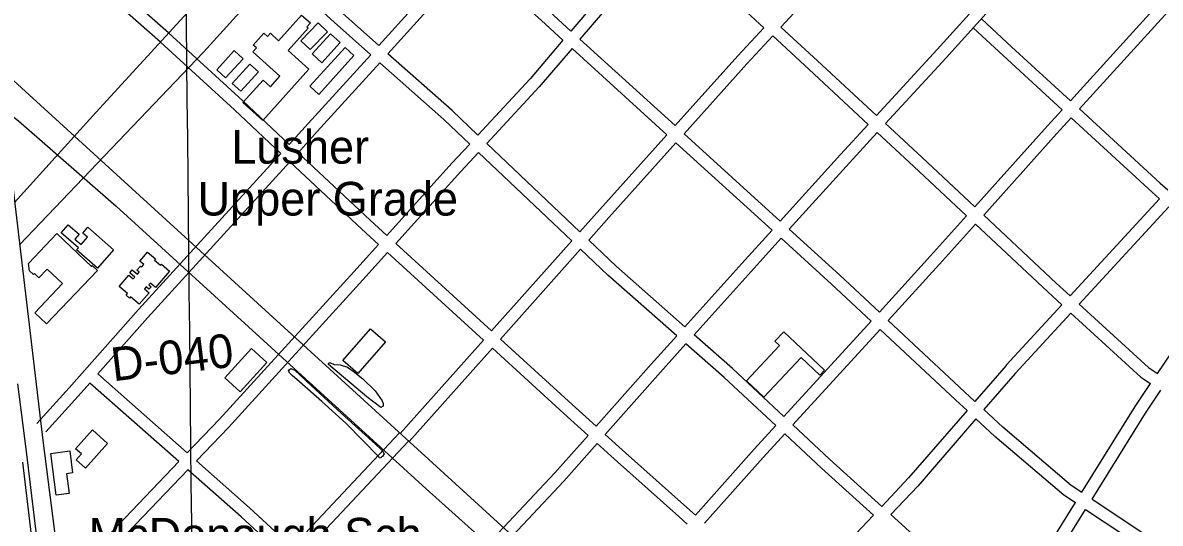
# Model space of a CAD drawing. Extents: x 3651524 to 3689615, y 505651 to 531377.
# Drawn here: x 3660475 to 3663276, y 525888 to 527122 of the extents above; entities that cross this region are included whole.
import ezdxf

# ---------------------------------------------------------------- set-up
doc = ezdxf.new("R2010")
doc.units = 0
for name, color, linetype in [('V-BLDG-IDEN', 7, 'Continuous'), ('V-BLDG-OTLN', 7, 'Continuous'), ('V-GRID-MAJR', 7, 'Continuous'), ('V-RAIL-TRAK', 7, 'Continuous'), ('V-RIVR-RANG-IDEN', 7, 'Continuous'), ('V-ROAD-CNTR', 7, 'Continuous'), ('V-SITE-VEGE', 7, 'Continuous')]:
    doc.layers.add(name, color=color, linetype=linetype)

msp = doc.modelspace()

# ---------------------------------------------------------------- linework, layer by layer
at = {"layer": 'V-BLDG-OTLN'}
for points in [[(3661066.03, 526881.248), (3661016.989, 526925.333), (3661066.352, 526980.247), (3661084.444, 526963.983), (3661107.832, 526989.999), (3661041.012, 527050.065), (3661049.937, 527059.994), (3661042.038, 527067.094), (3661068.394, 527096.415), (3661077.542, 527088.19), (3661084.497, 527095.93), (3661104.699, 527077.77), (3661161.363, 527140.806), (3661182.857, 527121.485), (3661173.942, 527111.568), (3661177.55, 527108.324), (3661128.32, 527053.557), (3661179.524, 527007.505)], [(3661224.757, 527099.932), (3661182.558, 527055.66), (3661159.757, 527077.393), (3661201.958, 527121.663)], [(3661256.091, 527072.968), (3661210.797, 527023.349), (3661186.955, 527045.113), (3661232.248, 527094.734)], [(3661017.098, 527033.374), (3660974.245, 526986.11), (3660952.455, 527005.869), (3660995.307, 527053.131)], [(3661290.344, 527041.15), (3661203.419, 526945.449), (3661181.599, 526965.265), (3661268.522, 527060.97)], [(3661054.939, 527000.892), (3661011.478, 526953.039), (3660990.578, 526972.022), (3661034.041, 527019.873)], [(3660586.643, 526624.028), (3660613.384, 526600.533), (3660603.047, 526588.767), (3660618.348, 526575.324), (3660634.075, 526593.224), (3660622.52, 526603.378), (3660635.037, 526617.626), (3660698.072, 526562.235), (3660658.351, 526517.032), (3660607.33, 526561.865), (3660611.741, 526566.884), (3660569.245, 526604.228)], [(3660558.882, 526602.221), (3660643.899, 526521.359), (3660645.717, 526523.268), (3660658.376, 526511.228), (3660533.211, 526379.632), (3660504.287, 526407.142), (3660572.53, 526478.892), (3660534.843, 526514.736), (3660514.4, 526493.246), (3660503.453, 526503.658), (3660501.18, 526501.271), (3660491.446, 526510.53), (3660488.431, 526528.151)], [(3660732.415, 526454.379), (3660712.06, 526471.859), (3660736.245, 526500.021), (3660746.692, 526491.051), (3660750.206, 526495.143), (3660738.148, 526505.498), (3660744.419, 526512.801), (3660757.139, 526501.875), (3660761.597, 526507.066), (3660755.662, 526512.164), (3660764.19, 526522.095), (3660767.078, 526519.614), (3660772.38, 526525.789), (3660762.855, 526533.971), (3660782.208, 526556.507), (3660801.625, 526539.834), (3660798.992, 526536.766), (3660813.889, 526523.973), (3660816.021, 526526.455), (3660835.635, 526509.61), (3660801.306, 526469.637), (3660788.836, 526480.346), (3660784.926, 526475.795), (3660790.564, 526470.954), (3660785.469, 526465.019), (3660778.518, 526470.987), (3660774.281, 526466.051), (3660785.629, 526456.307), (3660761.302, 526427.983), (3660740.048, 526446.235), (3660737.535, 526443.31), (3660729.12, 526450.544)], [(3661367.666, 526335.708), (3661299.57, 526257.212), (3661262.915, 526289.014), (3661331.031, 526367.491)], [(3662256.93, 526239.487), (3662338.404, 526326.072), (3662326.792, 526336.998), (3662348.777, 526360.364), (3662449.403, 526265.679), (3662437.515, 526253.047), (3662391.424, 526296.413), (3662299.852, 526199.098)], [(3660972.15, 526246.921), (3661038.098, 526318.962), (3661075.722, 526284.52), (3661009.774, 526212.482)], [(3660683.382, 526085.092), (3660629.174, 526024.062), (3660606.34, 526044.343), (3660619.351, 526058.989), (3660604.8, 526071.913), (3660646.002, 526118.297)], [(3660557.152, 525957.445), (3660543.623, 526060.406), (3660590.339, 526066.544), (3660597.479, 526012.218), (3660582.543, 526010.256), (3660588.932, 525961.62)]]:
    msp.add_lwpolyline(points, close=True, dxfattribs=at)
at = {"layer": 'V-GRID-MAJR'}
msp.add_spline([(3661045.474, 511119.283), (3660982.023, 517177.978), (3660918.553, 523238.605), (3660855.082, 529299.245), (3660855.062, 529301.164)], degree=3, dxfattribs=at)
at = {"layer": 'V-RAIL-TRAK'}
for points in [[(3660773.914, 523541.374), (3660768.47, 523734.547), (3660763.567, 523791.318), (3660750.161, 523901.38), (3660732.09, 524048.131), (3660707.913, 524250.494), (3660687.763, 524413.226), (3660668.602, 524565.31), (3660648.068, 524739.855), (3660626.777, 524904.969), (3660610.91, 525042.824), (3660596.891, 525151.716), (3660593.127, 525180.894), (3660583.909, 525252.322), (3660564.191, 525406.189), (3660544.745, 525575.402), (3660523.411, 525738.155), (3660505.39, 525887.858), (3660483.719, 526064.786), (3660462.458, 526231.67)], [(3660473.804, 526038.392), (3660495.435, 525859.102), (3660516.126, 525693.408), (3660543.551, 525474.457), (3660561.686, 525331.246), (3660576.497, 525200.494), (3660580.491, 525168.885), (3660583.749, 525143.092), (3660605.949, 524962.612), (3660626.661, 524798.1), (3660641.548, 524671.479), (3660667.185, 524485.035), (3660685.016, 524324.705), (3660700.79, 524181.538), (3660727.824, 523973.809), (3660746.329, 523818.194), (3660751.873, 523764.364), (3660755.14, 523715.298), (3660757.565, 523652.079)]]:
    msp.add_lwpolyline(points, dxfattribs=at)
at = {"layer": 'V-ROAD-CNTR'}
for points in [[(3660454.384, 526679.054), (3660654.935, 526900.868), (3661910.906, 528273.303), (3662512.079, 528937.931), (3662862.879, 529326.044)], [(3660466.746, 526574.572), (3660919.553, 527049.104), (3662112.611, 528364.963), (3662643.835, 528946.915), (3662989.293, 529327.404)], [(3660141.295, 529270.676), (3660140.146, 529257.885), (3660207.54, 528672.889), (3660264.536, 528198.301), (3660307.434, 527853.775), (3660381.584, 527230.666), (3660444.851, 526759.634), (3660523.843, 526091.959), (3660593.844, 525547.214), (3660619.118, 525319.853), (3660656.441, 525032.649), (3660719.252, 524520.83), (3660759.714, 524185.351), (3660783.113, 524013.914), (3660804.031, 523834.787), (3660814.113, 523733.801), (3660817.382, 523654.494), (3660819.82, 523527.387), (3660822.74, 523322.401), (3660825.188, 523004.512), (3660829.644, 522672.085), (3660834.768, 522247.179), (3660840.69, 521789.439), (3660851.979, 521389.387)], [(3661351.646, 527065.484), (3661261.754, 527145.327), (3660995.263, 527389.222), (3660776.459, 527585.121)], [(3661331.496, 527043.256), (3661241.664, 527123.045), (3660975.129, 527366.98), (3660797.063, 527526.407)], [(3662043.386, 527346.981), (3661940.87, 527238.282), (3661824.53, 527101.524)], [(3662065.395, 527326.593), (3661963.222, 527218.259), (3661846.744, 527081.337)], [(3662299.499, 527109.727), (3662065.395, 527326.592)], [(3662341.869, 527111.37), (3662558.192, 527345.418)], [(3660813.917, 527074.197), (3660556.416, 527301.539)], [(3660833.773, 527096.687), (3660592.893, 527309.353)], [(3661563.337, 527297.392), (3661439.622, 527162.531), (3661351.645, 527065.485)], [(3661824.53, 527101.523), (3661771.923, 527149.329), (3661605.876, 527299.384)], [(3661585.596, 527277.277), (3661461.788, 527142.317), (3661374.076, 527045.562)], [(3661805.081, 527078.661), (3661751.777, 527127.099), (3661585.596, 527277.276)], [(3662577.249, 526893.551), (3662726.642, 527055.682), (3662915.238, 527265.503)], [(3662599.274, 526873.182), (3662748.829, 527035.49), (3662937.55, 527245.449)], [(3663054.767, 526929.706), (3663273.384, 527170.293)], [(3662836.482, 527130.617), (3662909.717, 527062.918), (3663054.767, 526929.706)], [(3663076.863, 526909.412), (3663295.545, 527150.072)], [(3662081.109, 526868.361), (3662235.736, 527040.739), (3662299.499, 527109.727)], [(3662577.249, 526893.551), (3662431.51, 527028.332), (3662341.871, 527111.371)], [(3662816.153, 527108.555), (3662889.389, 527040.856), (3663034.593, 526907.503)], [(3661110.442, 526799.806), (3660995.902, 526907.127), (3660813.701, 527074.392)], [(3661130.651, 526821.981), (3661016.302, 526929.123), (3660833.989, 527096.492)], [(3661805.081, 527078.661), (3661724.203, 526983.587), (3661595.667, 526844.87)], [(3662081.111, 526868.362), (3661846.744, 527081.337)], [(3662103.312, 526848.185), (3662257.918, 527020.541), (3662321.507, 527089.339)], [(3662556.921, 526871.488), (3662411.132, 527006.316), (3662321.508, 527089.34)], [(3661331.495, 527043.258), (3661177.873, 526873.796), (3661130.651, 526821.981)], [(3661595.667, 526844.869), (3661531.885, 526905.394), (3661374.077, 527045.561)], [(3661827.295, 527058.475), (3661746.64, 526963.663), (3661617.43, 526824.218)], [(3662061.078, 526846.029), (3661827.295, 527058.474)], [(3663344.161, 524443.476), (3662896.215, 524797.415), (3661850.172, 525702.548), (3660405.103, 527021.233), (3660409.707, 527021.285)], [(3661353.926, 527023.334), (3661200.073, 526853.618), (3661152.546, 526801.468)], [(3661575.275, 526822.862), (3661511.593, 526883.292), (3661353.926, 527023.333)], [(3660424.509, 526911.081), (3660424.472, 526911.359), (3660464.142, 526879.962), (3660704.384, 526669.45), (3661468.044, 525973.317), (3661953.079, 525537.429), (3663053.119, 524600.942), (3663202.07, 524489.981)], [(3662998.654, 526867.953), (3663034.593, 526907.503)], [(3663076.863, 526909.412), (3663276.23, 526726.317), (3663294.845, 526709.831)], [(3662819.287, 526668.141), (3662689.352, 526789.877), (3662599.275, 526873.182)], [(3663020.856, 526847.777), (3663056.687, 526887.21)], [(3663056.687, 526887.21), (3663256.138, 526704.037), (3663274.517, 526687.761)], [(3661846.704, 526606.652), (3661895.696, 526661.665), (3662061.077, 526846.029)], [(3662340.132, 526632.983), (3662103.313, 526848.186)], [(3662488.309, 526797.027), (3662556.92, 526871.489)], [(3662510.371, 526776.699), (3662578.945, 526851.119)], [(3662799.242, 526645.811), (3662668.912, 526767.917), (3662578.946, 526851.119)], [(3662998.593, 526867.885), (3662819.287, 526668.141)], [(3663020.917, 526847.845), (3662841.185, 526647.626)], [(3661575.275, 526822.863), (3661531.424, 526775.539), (3661371.044, 526597.745)], [(3661846.705, 526606.652), (3661617.43, 526824.217)], [(3661868.476, 526585.991), (3661918.064, 526641.673), (3662083.28, 526825.854)], [(3662320.022, 526610.721), (3662083.28, 526825.854)], [(3661110.442, 526799.806), (3660759.603, 526414.842), (3660588.994, 526221.685), (3660508.988, 526133.934)], [(3661371.045, 526597.744), (3661329.809, 526635.376), (3661152.546, 526801.468)], [(3661597.038, 526802.211), (3661553.566, 526755.295), (3661393.203, 526577.522)], [(3661826.743, 526584.237), (3661597.038, 526802.211)], [(3662340.13, 526632.983), (3662488.209, 526796.918)], [(3661132.336, 526779.292), (3660781.933, 526394.806), (3660659.624, 526256.331)], [(3661350.95, 526575.468), (3661309.441, 526613.35), (3661132.336, 526779.292)], [(3662362.333, 526612.807), (3662510.471, 526776.808)], [(3663054.261, 526448.622), (3663274.517, 526687.76)], [(3663076.353, 526428.325), (3663296.981, 526667.867)], [(3662799.242, 526645.811), (3662710.511, 526546.965), (3662584.259, 526408.565)], [(3662821.14, 526625.296), (3662732.754, 526526.835), (3662606.173, 526388.074)], [(3662999.331, 526458.35), (3662821.14, 526625.296)], [(3663019.843, 526480.242), (3662841.185, 526647.626)], [(3662105.441, 526372.707), (3662245.865, 526528.624), (3662320.021, 526610.72)], [(3662584.259, 526408.565), (3662486.642, 526499.845), (3662362.334, 526612.807)], [(3661350.95, 526575.469), (3661290.23, 526508.157), (3660959.346, 526144.863), (3660879.708, 526061.674)], [(3661629.068, 526362.268), (3661393.204, 526577.521)], [(3661629.067, 526362.268), (3661826.742, 526584.237)], [(3662105.443, 526372.707), (3661936.029, 526521.89), (3661868.477, 526585.992)], [(3662127.957, 526352.879), (3662268.143, 526508.53), (3662342.223, 526590.544)], [(3662564.039, 526386.399), (3662466.308, 526477.787), (3662342.224, 526590.545)], [(3661373.109, 526555.246), (3661312.458, 526488.009), (3660981.274, 526124.387), (3660902.197, 526041.783)], [(3661609.115, 526339.862), (3661373.109, 526555.245)], [(3661651.227, 526342.043), (3661848.514, 526563.576)], [(3662085.365, 526350.414), (3661915.783, 526499.744), (3661848.515, 526563.577)], [(3663269.173, 526257.269), (3663453.065, 526529.641)], [(3662999.439, 526458.25), (3663033.936, 526426.557)], [(3663019.735, 526480.342), (3663054.261, 526448.623)], [(3662896.761, 526277.621), (3663033.936, 526426.555)], [(3663076.353, 526428.327), (3663246.718, 526271.81), (3663269.173, 526257.271)], [(3662918.827, 526257.297), (3663056.029, 526406.259)], [(3663056.029, 526406.26), (3663228.287, 526248.004), (3663252.383, 526232.403)], [(3662564.039, 526386.4), (3662349.399, 526151.11)], [(3662819.621, 526188.481), (3662606.173, 526388.073)], [(3661887, 526127.265), (3661827.543, 526181.137), (3661651.229, 526342.044)], [(3661886.999, 526127.265), (3662022.57, 526280.694), (3662085.363, 526350.415)], [(3662349.399, 526151.109), (3662222.246, 526269.853), (3662127.958, 526352.88)], [(3662585.953, 526365.909), (3662371.326, 526130.633)], [(3662800.107, 526165.927), (3662771.908, 526192.023), (3662585.953, 526365.908)], [(3661403.955, 526109.493), (3661609.113, 526339.862)], [(3661426.359, 526089.541), (3661631.274, 526319.638)], [(3661867.135, 526104.782), (3661807.359, 526158.941), (3661631.275, 526319.638)], [(3661909.233, 526107.12), (3662044.956, 526260.722), (3662107.879, 526330.587)], [(3662329.18, 526128.944), (3662202.09, 526247.627), (3662107.881, 526330.587)], [(3662896.451, 526277.274), (3662819.621, 526188.481)], [(3662919.137, 526257.644), (3662841.778, 526168.24)], [(3660639.763, 526233.847), (3660611.322, 526201.647), (3660531.158, 526113.722)], [(3660858.946, 526039.985), (3660639.763, 526233.846)], [(3660879.708, 526061.673), (3660659.624, 526256.33)], [(3663083.019, 525964.467), (3663214.431, 526176.188), (3663252.383, 526232.402)], [(3663108.006, 525947.838), (3663239.616, 526159.878), (3663277.57, 526216.094)], [(3662800.107, 526165.927), (3662656.434, 525999.88), (3662590.181, 525929.68)], [(3662822.138, 526145.54), (3662678.696, 525979.76), (3662612.404, 525909.519)], [(3662868.039, 526103.062), (3662822.138, 526145.54)], [(3662888.415, 526125.08), (3662841.778, 526168.24)], [(3662329.179, 526128.945), (3662275.84, 526070.473), (3662131.197, 525908.297)], [(3662590.181, 525929.679), (3662461.685, 526046.25), (3662371.326, 526130.632)], [(3662887.947, 526125.496), (3663056.416, 525982.171), (3663083.019, 525964.467)], [(3661138.926, 525828.368), (3661187.19, 525881.628), (3661402.566, 526111.284)], [(3661160.978, 525808.026), (3661209.248, 525861.294), (3661424.448, 526090.762)], [(3661395.006, 525592.784), (3661532.053, 525742.91), (3661785.226, 526012.084), (3661867.134, 526104.782)], [(3662131.198, 525908.296), (3662110.468, 525927.173), (3661959.277, 526061.779), (3661909.234, 526107.121)], [(3662351.107, 526108.468), (3662298.116, 526050.379), (3662153.379, 525888.097)], [(3662569.586, 525907.857), (3662441.367, 526024.176), (3662351.107, 526108.467)], [(3662868.507, 526102.646), (3663038.324, 525958.175), (3663067.191, 525938.964)], [(3661417.143, 525572.536), (3661554.059, 525722.519), (3661807.398, 525991.87), (3661889.367, 526084.638)], [(3662111.228, 525885.906), (3662090.394, 525904.879), (3661939.231, 526039.459), (3661889.368, 526084.637)], [(3660858.946, 526039.987), (3660692.92, 525866.556), (3660641.057, 525807.752)], [(3661138.927, 525828.368), (3661032.76, 525926.303), (3660902.197, 526041.782)], [(3660881.435, 526020.096), (3660715.014, 525846.252), (3660663.625, 525787.985)], [(3661118.781, 525806.137), (3661012.65, 525904.039), (3660881.435, 526020.095)], [(3662981.019, 525800.132), (3663067.191, 525938.964)], [(3663006.509, 525784.312), (3663092.178, 525922.336)], [(3663092.178, 525922.336), (3663278.395, 525798.41), (3663307.4, 525779.279)], [(3663108.006, 525947.838), (3663294.965, 525823.42), (3663324.139, 525804.176)], [(3662569.586, 525907.859), (3662367.35, 525693.578)], [(3662885.35, 525661.904), (3662612.404, 525909.518)]]:
    msp.add_lwpolyline(points, dxfattribs=at)
at = {"layer": 'V-SITE-VEGE'}
for points in [[(3661352.007, 526050.844), (3661270.255, 526134.937), (3661210.984, 526188.527), (3661156.341, 526236.722), (3661138.317, 526252.389), (3661132.521, 526258.394), (3661129.072, 526263.766), (3661130.307, 526266.699), (3661135.079, 526269.566), (3661145.036, 526265.257), (3661185.113, 526227.946), (3661259.46, 526158.743), (3661343.727, 526083.458), (3661357.059, 526069.644), (3661361.11, 526064.85), (3661364.557, 526059.476), (3661360.902, 526053.047), (3661357.92, 526051.329), (3661356.117, 526049.588), (3661353.146, 526048.462)], [(3661227.353, 526279.742), (3661227.366, 526280.332), (3661227.396, 526282.104), (3661228.007, 526283.273), (3661232.15, 526283.791), (3661241.599, 526279.566), (3661256.72, 526278.667), (3661274.285, 526273.312), (3661288.462, 526263.313), (3661312.325, 526244.001), (3661342.502, 526214.54), (3661359.779, 526190.03), (3661362.026, 526183.497), (3661361.911, 526177.005), (3661356.537, 526173.558), (3661322.166, 526199.551)]]:
    msp.add_lwpolyline(points, close=True, dxfattribs=at)

# ---------------------------------------------------------------- texts
at = {"layer": 'V-BLDG-IDEN'}
for s, height, p in [('Lusher', 82.9998, (3660988.155, 526774.546)), ('Upper Grade', 82.99983, (3660905.025, 526646.674)), ('McDonough Sch.', 82.99983, (3660636.737, 525818.397))]:
    msp.add_text(s, height=height, dxfattribs=at).set_placement(p)
at = {"layer": 'V-RIVR-RANG-IDEN'}
msp.add_text('D-040', height=83, rotation=6.974326, dxfattribs=at).set_placement((3660697.306, 526237.884))

doc.saveas('drawing.dxf')
